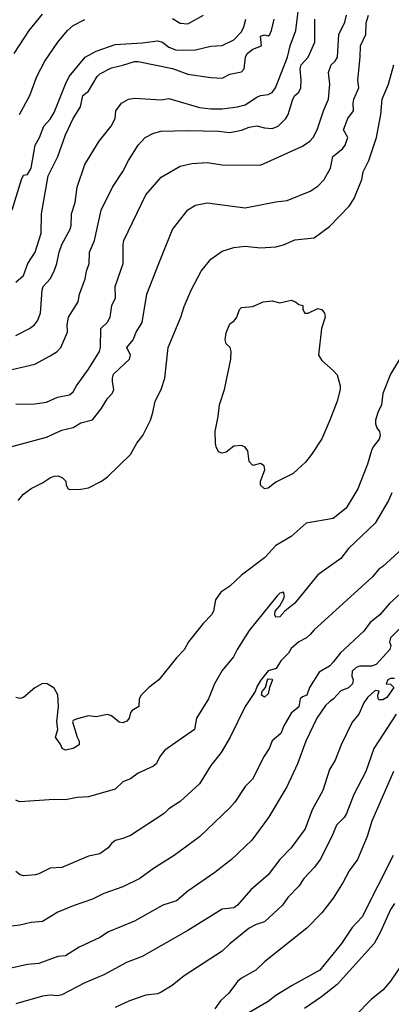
# Model space of a CAD drawing. Header units: metres. Extents: x -46681 to -43747, y -240911 to -237677.
# Tile 429 of 656: x -44574 to -44526, y -239798 to -239670. Entities that reach past the tile are written whole.
import ezdxf

# ---------------------------------------------------------------- set-up
doc = ezdxf.new("R2010")
doc.units = ezdxf.units.M
doc.layers.add('CONTOUR_INDEX', color=1, linetype='Continuous')
doc.layers.add('CONTOUR_INTER', color=3, linetype='Continuous')

msp = doc.modelspace()

# ---------------------------------------------------------------- linework, layer by layer
at = {"layer": 'CONTOUR_INDEX'}
for points, elevation in [([(-44574.6, -239703.95), (-44573.6, -239703.1), (-44573.02, -239701.52), (-44572.08, -239700.02), (-44571.31, -239697.52), (-44571.23, -239695.02), (-44570.36, -239690.02), (-44569.11, -239687.52), (-44568.1, -239684.65), (-44567.1, -239682.52), (-44566.15, -239681.02), (-44565.85, -239679.52), (-44565.1, -239678.94), (-44563.98, -239677.02), (-44563.6, -239676.69), (-44562.1, -239675.88), (-44560.6, -239675.56), (-44559.1, -239675.07), (-44558.6, -239675.05), (-44554.1, -239675.98), (-44552.1, -239676.71), (-44549.1, -239677.18), (-44547.6, -239677.26), (-44546.6, -239676.74), (-44545.1, -239676.41), (-44544.73, -239676.02), (-44544.58, -239674.52), (-44544.34, -239674.02), (-44543.6, -239673.47), (-44542.47, -239673.02), (-44542.6, -239671.77), (-44542.1, -239671.56), (-44541.6, -239671.71), (-44541.39, -239671.52), (-44541.15, -239671.02), (-44540.83, -239669.52)], 110), ([(-44574.29, -239732.52), (-44573.6, -239731.69), (-44572.6, -239730.96), (-44571.1, -239730.21), (-44570.07, -239729.52), (-44569.6, -239729.34), (-44569.1, -239729.32), (-44568.55, -239729.52), (-44568.08, -239730.02), (-44568.01, -239730.52), (-44567.78, -239731.02), (-44567.6, -239731.09), (-44566.1, -239731.07), (-44565.1, -239730.89), (-44563.41, -239730.02), (-44562.6, -239729.46), (-44559.62, -239726.52), (-44558.78, -239725.02), (-44557.99, -239724.02), (-44556.99, -239722.02), (-44556.67, -239721.02), (-44556.4, -239719.52), (-44555.6, -239718.02), (-44555.14, -239716.52), (-44554.67, -239712.52), (-44553.04, -239708.52), (-44552.6, -239707.14), (-44551.67, -239705.02), (-44550.37, -239702.52), (-44549.1, -239700.93), (-44547.6, -239699.89), (-44546.1, -239699.43), (-44544.6, -239699.25), (-44542.6, -239699.46), (-44540.6, -239699.35), (-44539.6, -239699.07), (-44538.1, -239698.42), (-44535.6, -239698.15), (-44533.6, -239696.66), (-44531.03, -239694.02), (-44530.35, -239693.02), (-44529.37, -239690.52), (-44529.17, -239689.52), (-44528.46, -239688.02), (-44527.45, -239685.02), (-44526.89, -239682.02), (-44526.68, -239680.02), (-44525.86, -239678.02), (-44525.15, -239675.52)], 115), ([(-44523.8, -239713.02), (-44525.62, -239716.02), (-44526.59, -239718.52), (-44526.79, -239720.02), (-44527.27, -239721.02), (-44527.57, -239722.02), (-44527.58, -239722.52), (-44527.41, -239723.02), (-44527.06, -239723.52), (-44526.94, -239724.02), (-44527.09, -239724.52), (-44527.87, -239725.52), (-44528.1, -239726.01), (-44528.6, -239727.76), (-44529.88, -239731.02), (-44531.41, -239733.52), (-44533.1, -239734.91), (-44536.65, -239735.52), (-44538.6, -239737.24), (-44540.6, -239738.41), (-44542.1, -239740.02), (-44545.1, -239742.32), (-44546.6, -239743.75), (-44547.81, -239744.52), (-44548.5, -239745.52), (-44548.74, -239747.02), (-44549, -239747.52), (-44550.1, -239748.62), (-44552.03, -239751.02), (-44552.6, -239752.08), (-44553.6, -239753.14), (-44555.9, -239756.02), (-44557.22, -239757.02), (-44558.21, -239758.02), (-44558.46, -239758.52), (-44558.52, -239759.52), (-44559.37, -239760.02), (-44559.6, -239760.31), (-44559.8, -239761.02), (-44560.1, -239761.43), (-44560.6, -239761.66), (-44561.1, -239761.55), (-44562.1, -239760.73), (-44562.6, -239760.54), (-44564.1, -239760.87), (-44565.1, -239760.73), (-44566.6, -239761.1), (-44567.1, -239761.35), (-44567.18, -239761.52), (-44566.6, -239763.5), (-44566.32, -239764.02), (-44566.34, -239764.52), (-44567.09, -239765.02), (-44568.1, -239765.24), (-44568.54, -239765.02), (-44568.72, -239764.52), (-44569.42, -239763.52), (-44569.12, -239762.52), (-44569.25, -239761.52), (-44569.03, -239759.52), (-44569.1, -239757.97), (-44569.6, -239757.09), (-44570.51, -239756.52), (-44571.1, -239756.48), (-44572.1, -239757.04), (-44573.6, -239758.33), (-44574.1, -239758.46), (-44574.6, -239758.32)], 115), ([(-44525.1, -239755.85), (-44525.6, -239755.82), (-44525.97, -239756.02), (-44526.19, -239756.52), (-44525.6, -239756.57), (-44525.18, -239757.02), (-44526.1, -239758.34), (-44526.6, -239758.65), (-44527.1, -239758.63), (-44527.21, -239758.52), (-44527.25, -239758.02), (-44527.1, -239757.49), (-44527.6, -239757.43), (-44528.6, -239758.31), (-44529.1, -239759.02), (-44529.74, -239760.52), (-44530.6, -239761.57), (-44532.04, -239764.52), (-44532.84, -239766.52), (-44533.6, -239767.77), (-44534.46, -239770.52), (-44535.84, -239773.02), (-44536.76, -239775.52), (-44538.58, -239778.02), (-44540.06, -239779.52), (-44541.6, -239781.53), (-44543.88, -239783.52), (-44545.6, -239785.52), (-44546.1, -239785.85), (-44547.6, -239786.03), (-44552.1, -239788.81), (-44558.1, -239792.21), (-44560.12, -239793.02), (-44563.1, -239794.65), (-44565.6, -239795.67), (-44568.6, -239797.26), (-44569.1, -239797.39), (-44570.1, -239797.29), (-44571.1, -239797.4), (-44574.6, -239798.42)], 110), ([(-44523.96, -239793.02), (-44525.6, -239795.45), (-44526.6, -239796.63), (-44528.1, -239797.82), (-44530.29, -239800.02)], 105)]:
    msp.add_lwpolyline(points, dxfattribs=dict(at, elevation=elevation))
at = {"layer": 'CONTOUR_INTER'}
for points, elevation in [([(-44576.6, -239715.74), (-44572.1, -239714.7), (-44570.1, -239713.62), (-44569.22, -239713.02), (-44568.72, -239712.52), (-44567.85, -239710.52), (-44567.9, -239709.52), (-44567.73, -239708.52), (-44566.46, -239706.52), (-44566.28, -239705.52), (-44565.52, -239703.52), (-44565.35, -239702.52), (-44565, -239701.52), (-44564.97, -239700.02), (-44564.33, -239698.52), (-44563.43, -239694.52), (-44561.96, -239691.52), (-44560.6, -239689.45), (-44559.88, -239688.02), (-44558.61, -239686.02), (-44557.7, -239685.02), (-44556.6, -239684.45), (-44555.6, -239684.2), (-44552.1, -239684.11), (-44548.1, -239684.21), (-44546.6, -239684.36), (-44545.1, -239684.08), (-44544.1, -239683.66), (-44543.1, -239683.51), (-44542.1, -239683.77), (-44541.1, -239683.86), (-44540.3, -239683.52), (-44539.3, -239682.52), (-44539, -239682.02), (-44538.38, -239680.02), (-44538.11, -239679.52), (-44537.6, -239679.08), (-44537.34, -239678.52), (-44537.28, -239677.52), (-44537.44, -239676.02), (-44537.28, -239675.52), (-44536.36, -239674.52), (-44535.52, -239672.52), (-44535.51, -239669.52)], 112), ([(-44576.1, -239725.74), (-44570.6, -239724.25), (-44568.6, -239723.35), (-44567.1, -239723), (-44566.1, -239722.39), (-44564.6, -239721.97), (-44563.44, -239720.52), (-44562.6, -239719.19), (-44561.99, -239718.52), (-44561.8, -239718.02), (-44561.98, -239717.02), (-44561.98, -239716.52), (-44561.82, -239716.02), (-44559.72, -239714.02), (-44559.63, -239713.52), (-44560.09, -239712.52), (-44559.28, -239711.52), (-44558.86, -239710.52), (-44558.1, -239709.24), (-44557.46, -239705.52), (-44555.92, -239701.52), (-44554.1, -239697.05), (-44552.1, -239694.5), (-44551.1, -239693.86), (-44549.6, -239693.57), (-44544.6, -239694.23), (-44540.6, -239693.44), (-44539.1, -239693.28), (-44536.1, -239692.04), (-44535.1, -239691.38), (-44534.27, -239690.52), (-44533.46, -239689.02), (-44533.14, -239687.52), (-44531.88, -239686.52), (-44531.55, -239686.02), (-44531.2, -239685.02), (-44531.77, -239684.02), (-44531.18, -239682.52), (-44530.45, -239681.52), (-44530.51, -239680.52), (-44530.4, -239680.02), (-44529.76, -239678.52), (-44529.89, -239677.52), (-44529.56, -239674.52), (-44529.53, -239673.02), (-44528.83, -239671.52), (-44528.78, -239670.02), (-44528.48, -239669.02)], 114), ([(-44575.1, -239694.5), (-44573.88, -239690.52), (-44573.6, -239689.97), (-44573.1, -239689.86), (-44572.61, -239689.02), (-44572.09, -239686.02), (-44571.51, -239685.02), (-44570.94, -239683.52), (-44570.1, -239682.64), (-44569.6, -239681.75), (-44568.13, -239678.02), (-44567.62, -239677.02), (-44565.55, -239674.52), (-44564.1, -239673.7), (-44561.6, -239672.83), (-44558.1, -239672.62), (-44556.1, -239672.36), (-44555.44, -239672.52), (-44554.6, -239673.21), (-44553.6, -239673.57), (-44551.1, -239673.55), (-44549.1, -239673.06), (-44547.6, -239672.99), (-44546.1, -239672.25), (-44545.1, -239671.19), (-44544.77, -239670.52), (-44544.51, -239669.52)], 109), ([(-44574.81, -239674.02), (-44572.87, -239671.02), (-44571.1, -239668.87)], 107), ([(-44574.6, -239710.95), (-44572.83, -239710.02), (-44572.18, -239709.52), (-44571.78, -239709.02), (-44571.38, -239708.02), (-44571.16, -239705.02), (-44571.01, -239704.52), (-44570.13, -239703.52), (-44569.6, -239702.5), (-44569.23, -239701.52), (-44568.95, -239700.02), (-44568.6, -239699.02), (-44567.52, -239697.02), (-44567.37, -239696.52), (-44567.32, -239695.02), (-44566.85, -239693.52), (-44566.57, -239691.52), (-44565.6, -239688.56), (-44563.72, -239685.52), (-44562.14, -239683.52), (-44561.61, -239682.52), (-44561.52, -239681.52), (-44560.78, -239680.52), (-44559.86, -239680.02), (-44559.1, -239679.86), (-44555.6, -239680.07), (-44554.6, -239679.91), (-44550.6, -239681.08), (-44549.1, -239681.26), (-44547.6, -239681.28), (-44545.6, -239681.01), (-44544.6, -239680.73), (-44543.1, -239679.72), (-44542.6, -239679.51), (-44541.6, -239679.4), (-44541.1, -239679.11), (-44540.65, -239678.52), (-44539.08, -239674.52), (-44538.72, -239673.02), (-44537.99, -239671.02), (-44537.68, -239668.52)], 111), ([(-44574.6, -239719.91), (-44572.1, -239719.88), (-44570.6, -239719.65), (-44569.16, -239719.02), (-44567.6, -239718.72), (-44567.1, -239718.32), (-44566.68, -239717.52), (-44565.1, -239715.34), (-44563.66, -239713.02), (-44563.52, -239712.52), (-44563.5, -239710.02), (-44562.6, -239709.2), (-44562.27, -239708.52), (-44562.03, -239707.02), (-44561.58, -239706.02), (-44561.62, -239704.52), (-44560.56, -239701.52), (-44560.59, -239699.02), (-44560.48, -239698.52), (-44557.59, -239692.52), (-44555.6, -239690.22), (-44553.1, -239688.77), (-44551.6, -239688.41), (-44549.6, -239688.28), (-44547.6, -239688.6), (-44542.6, -239688.65), (-44537.1, -239686.17), (-44536.14, -239685.52), (-44535.73, -239685.02), (-44535.19, -239684.02), (-44534.36, -239681.52), (-44533.7, -239680.02), (-44533.56, -239678.02), (-44533.71, -239676.52), (-44533.38, -239675.52), (-44532.84, -239675.02), (-44532.53, -239674.52), (-44532.35, -239671.52), (-44531.6, -239669.9), (-44531.35, -239669.02)], 113), ([(-44574.12, -239682.02), (-44572.76, -239679.52), (-44571.88, -239677.02), (-44570.82, -239675.02), (-44569.11, -239672.52), (-44567.86, -239671.02), (-44567.1, -239670.35), (-44565.6, -239669.56)], 108), ([(-44554.1, -239669.46), (-44553.1, -239670.07), (-44552.1, -239670.14), (-44550.06, -239669.02)], 108), ([(-44542.26, -239706.52), (-44541.1, -239706.42), (-44540.1, -239706.65), (-44538.6, -239706.31), (-44538.01, -239706.52), (-44537.6, -239706.89), (-44537.09, -239707.02), (-44537.09, -239707.52), (-44536.79, -239708.02), (-44536.39, -239708.02), (-44535.1, -239707.39), (-44534.6, -239707.53), (-44534.23, -239708.02), (-44534.16, -239708.52), (-44534.61, -239710.02), (-44535.04, -239713.52), (-44534.6, -239714.22), (-44533.1, -239715.5), (-44532.6, -239716.08), (-44532.21, -239717.52), (-44532.21, -239718.02), (-44532.58, -239719.52), (-44533.52, -239722.02), (-44534.6, -239724.48), (-44535.95, -239726.52), (-44536.73, -239727.52), (-44538.34, -239729.02), (-44540.6, -239730.14), (-44541.6, -239730.91), (-44542.1, -239731), (-44542.6, -239730.55), (-44542.62, -239730.02), (-44542.04, -239728.52), (-44542.11, -239728.02), (-44542.6, -239727.71), (-44543.6, -239727.94), (-44544.1, -239727.45), (-44544.28, -239726.02), (-44544.6, -239725.54), (-44545.1, -239725.35), (-44546.1, -239725.44), (-44547.1, -239726.2), (-44547.6, -239726.36), (-44548.1, -239726.16), (-44548.41, -239725.52), (-44548.5, -239725.02), (-44548.54, -239723.52), (-44548.13, -239721.52), (-44547.97, -239720.02), (-44547.33, -239718.02), (-44546.48, -239714.02), (-44546.45, -239713.02), (-44546.59, -239712.52), (-44547.1, -239712.04), (-44547.25, -239711.52), (-44547.1, -239710.6), (-44546.6, -239709.42), (-44546.04, -239709.02), (-44545.69, -239708.52), (-44545.37, -239707.52), (-44545.1, -239707.28), (-44543.6, -239707.12), (-44542.26, -239706.52)], 116), ([(-44525.42, -239731.52), (-44525.87, -239732.52), (-44527.6, -239735.5), (-44531.1, -239738.82), (-44532.1, -239740.11), (-44535.1, -239742.27), (-44538.1, -239745.99), (-44539.44, -239747.02), (-44540.1, -239747.76), (-44540.6, -239747.83), (-44540.74, -239747.52), (-44540.7, -239747.02), (-44540.1, -239746.33), (-44539.6, -239745.46), (-44539.46, -239745.02), (-44539.58, -239744.52), (-44540.1, -239744.68), (-44540.41, -239745.02), (-44544.1, -239749.57), (-44545.64, -239752.02), (-44546.13, -239753.02), (-44547.6, -239754.8), (-44548.62, -239756.52), (-44549.42, -239758.52), (-44550.98, -239761.02), (-44551.26, -239762.52), (-44555.1, -239765.24), (-44555.72, -239766.02), (-44556.25, -239767.02), (-44556.6, -239767.3), (-44558.6, -239768.25), (-44559.6, -239768.96), (-44560.6, -239769.35), (-44561.6, -239770.32), (-44565.1, -239771.32), (-44566.6, -239771.42), (-44568.1, -239771.72), (-44569.6, -239771.67), (-44574.1, -239771.98), (-44574.6, -239771.75)], 114), ([(-44524.1, -239738.85), (-44526.6, -239741.16), (-44527.13, -239741.52), (-44527.98, -239742.52), (-44535.6, -239749.48), (-44536.1, -239750.09), (-44536.6, -239750.53), (-44537.6, -239751.02), (-44538.6, -239751.93), (-44538.96, -239752.52), (-44539.94, -239753.52), (-44540.54, -239754.52), (-44541.6, -239754.82), (-44542.6, -239756.12), (-44543.1, -239756.93), (-44543.29, -239757.52), (-44544.6, -239759.52), (-44546.56, -239763.52), (-44547.74, -239765.52), (-44549.1, -239767.21), (-44550.6, -239769.62), (-44553.1, -239771.94), (-44554.6, -239772.91), (-44555.21, -239773.52), (-44559.6, -239776.4), (-44560.6, -239776.8), (-44561.6, -239777.04), (-44562.1, -239777.43), (-44562.51, -239778.02), (-44563.6, -239778.78), (-44565.1, -239779.1), (-44568.6, -239780.57), (-44570.1, -239780.67), (-44571.6, -239781.42), (-44572.05, -239781.52), (-44573.6, -239781.67), (-44574.04, -239781.52), (-44574.6, -239781.09)], 113), ([(-44522.42, -239743.02), (-44525.72, -239746.02), (-44526.99, -239747.52), (-44528.25, -239748.52), (-44529.1, -239749.62), (-44532.19, -239752.52), (-44533.1, -239753.72), (-44533.6, -239754.21), (-44534.93, -239755.02), (-44536.19, -239757.02), (-44536.53, -239758.02), (-44537.1, -239758.22), (-44537.42, -239758.52), (-44537.6, -239759.55), (-44538.6, -239760.38), (-44539.56, -239762.02), (-44539.95, -239763.02), (-44541.1, -239763.99), (-44541.46, -239765.02), (-44542.14, -239766.02), (-44543.65, -239769.02), (-44544.6, -239769.98), (-44545.96, -239772.02), (-44546.6, -239772.76), (-44550.6, -239776.58), (-44553.89, -239779.02), (-44556.6, -239780.69), (-44558.37, -239782.02), (-44560.6, -239783.09), (-44563.1, -239783.98), (-44564.6, -239784.73), (-44567.1, -239785.58), (-44569.1, -239786.42), (-44571.1, -239787.64), (-44572.6, -239787.76), (-44574.1, -239788.12), (-44576.6, -239788.42)], 112), ([(-44524.13, -239749.02), (-44525.6, -239750.52), (-44525.72, -239751.02), (-44525.57, -239751.52), (-44525.69, -239752.02), (-44527.48, -239754.02), (-44528.1, -239754.23), (-44529.6, -239754.24), (-44530.1, -239754.4), (-44530.6, -239754.88), (-44530.68, -239755.52), (-44530.5, -239756.02), (-44530.56, -239756.52), (-44531.1, -239757.05), (-44532.1, -239757.46), (-44533.05, -239758.52), (-44533.6, -239758.88), (-44534.1, -239759.39), (-44535.26, -239761.02), (-44536.69, -239764.02), (-44537.76, -239767.02), (-44539.17, -239770.02), (-44541.56, -239774.02), (-44543.73, -239777.02), (-44546.38, -239779.52), (-44548.6, -239781.23), (-44552.1, -239783.66), (-44553.6, -239784.92), (-44555.36, -239785.52), (-44559.1, -239787.6), (-44562.47, -239789.02), (-44563.6, -239789.75), (-44566.31, -239791.02), (-44568.1, -239792.15), (-44569.1, -239792.23), (-44571.6, -239793.13), (-44573.1, -239793.26), (-44575.6, -239793.85)], 111), ([(-44541.71, -239756.02), (-44541.6, -239755.9), (-44541.1, -239755.92), (-44541.05, -239756.02), (-44541.44, -239757.02), (-44541.6, -239757.86), (-44542.1, -239758.27), (-44542.48, -239758.02), (-44542.39, -239757.52), (-44541.94, -239757.02), (-44541.71, -239756.02)], 113), ([(-44524.88, -239760.52), (-44527.79, -239765.02), (-44528.82, -239768.02), (-44530.38, -239771.02), (-44531.36, -239773.52), (-44531.65, -239774.02), (-44532.68, -239775.02), (-44533.27, -239776.52), (-44534.79, -239779.52), (-44535.53, -239780.52), (-44536.92, -239782.02), (-44537.61, -239783.02), (-44539.02, -239784.52), (-44539.73, -239785.52), (-44542.1, -239787.71), (-44543.16, -239788.02), (-44544.1, -239788.51), (-44546.6, -239790.57), (-44547.6, -239791.55), (-44552.6, -239794.78), (-44554.17, -239796.02), (-44555.6, -239796.88), (-44556.1, -239797.11), (-44557.6, -239797.28), (-44559.76, -239798.02), (-44561.6, -239798.92)], 109), ([(-44525.23, -239768.02), (-44528.05, -239774.52), (-44528.64, -239776.52), (-44529.92, -239779.52), (-44531, -239781.02), (-44531.79, -239782.52), (-44533.1, -239784.58), (-44534.6, -239786.52), (-44536.56, -239788.52), (-44542.1, -239792.93), (-44543.23, -239794.02), (-44545.1, -239795.08), (-44545.6, -239795.52), (-44546.77, -239797.02), (-44547.86, -239798.02), (-44548.6, -239799.09)], 108), ([(-44525.24, -239779.02), (-44529.33, -239787.02), (-44530.6, -239788.42), (-44532.03, -239790.52), (-44534.85, -239794.02), (-44538.48, -239796.02), (-44540.6, -239797.34), (-44541.6, -239798.12), (-44546.6, -239801.04)], 107), ([(-44525.1, -239785.27), (-44525.6, -239786.08), (-44526.91, -239789.02), (-44527.76, -239790.52), (-44532.6, -239795.89), (-44534.65, -239797.52), (-44536.85, -239799.02)], 106)]:
    msp.add_lwpolyline(points, dxfattribs=dict(at, elevation=elevation))

doc.saveas('drawing.dxf')
